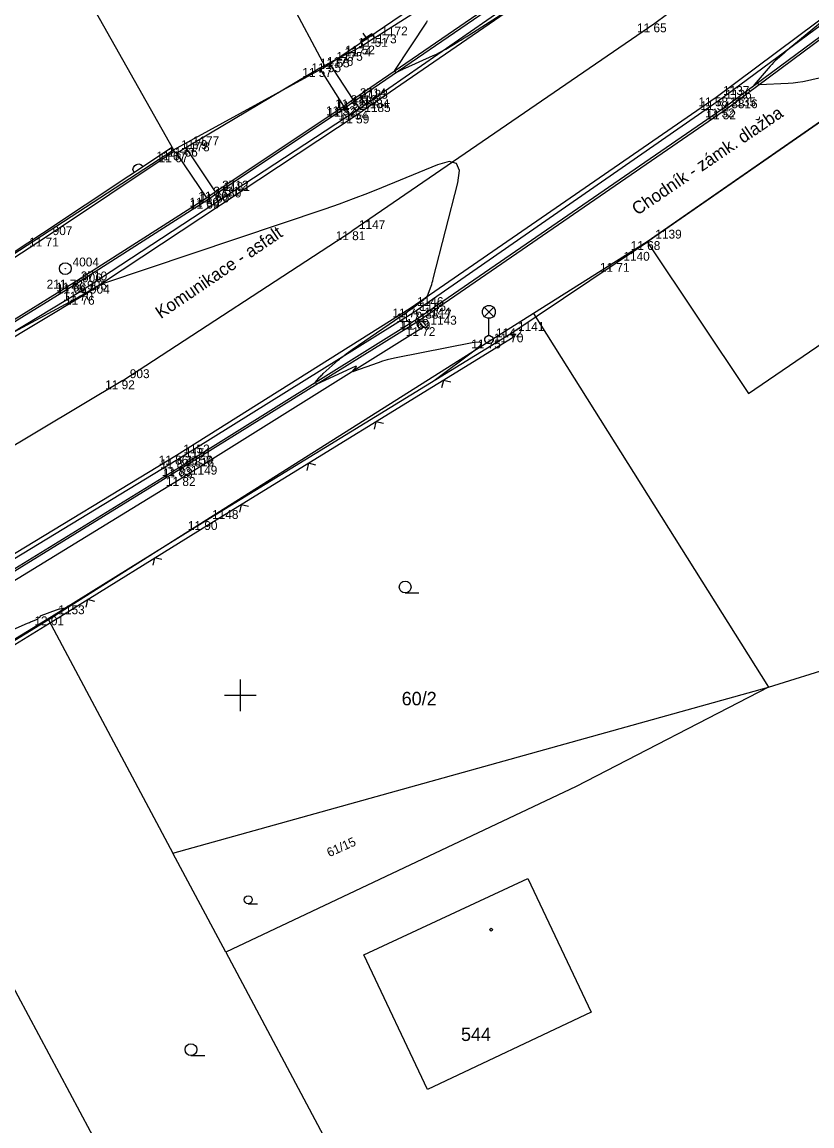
# Model space of a CAD drawing. Extents: x -703403 to -701924, y -1022520 to -1021856.
# Drawn here: x -703156.9 to -703131.93, y -1022113.61 to -1022078.73 of the extents above; entities that cross this region are included whole.
import ezdxf

# ---------------------------------------------------------------- set-up
doc = ezdxf.new("R2010")
doc.units = 0
for name, color, linetype in [('Ex_Major Contours', 7, 'Continuous'), ('Ex_Minor Contours', 7, 'Continuous'), ('Z_bodove_pole', 7, 'Continuous'), ('Z_bodove_pole_cisla', 7, 'Continuous'), ('Z_bodove_pole_vysky', 7, 'Continuous'), ('Z_body', 7, 'Continuous'), ('Z_body_cisla', 7, 'Continuous'), ('Z_body_vysky_redukovane', 7, 'Continuous'), ('Z_budova', 7, 'Continuous'), ('Z_hektometricka_sit', 7, 'Continuous'), ('Z_katastr_cisla_pozemkova', 7, 'Continuous'), ('Z_katastr_cisla_stavebni', 7, 'Continuous'), ('Z_katastr_hranice', 7, 'Continuous'), ('Z_katastr_vnitrni_kresba', 7, 'Continuous'), ('Z_katastr_znacky_budov', 7, 'Continuous'), ('Z_katastr_znacky_kultur', 7, 'Continuous'), ('Z_komunikace', 7, 'Continuous'), ('Z_komunikace_osa', 7, 'Continuous'), ('Z_obruba', 7, 'Continuous'), ('Z_ploty', 7, 'Continuous'), ('Z_ploty_znacky', 7, 'Continuous'), ('Z_popisy', 7, 'Continuous'), ('Z_site_vo_znaky', 7, 'Continuous'), ('Z_vstupy', 7, 'Continuous'), ('Z_zlabek', 7, 'Continuous')]:
    doc.layers.add(name, color=color, linetype=linetype)

# ---------------------------------------------------------------- blocks, each defined once
blk = doc.blocks.new('POINT_DISPLAY')
blk.add_line((0, 0), (0, 0))
blk = doc.blocks.new('Z34')
for p, q in [((-0.15, 1.02), (-0.05, 1.07)), ((-0.05, 1.07), (0.05, 1.07)), ((0.05, 1.07), (0.15, 1.02)), ((-0.2, 0.93), (-0.15, 1.02)), ((-0.2, 0.82), (-0.2, 0.93)), ((-0.15, 0.72), (-0.2, 0.82)), ((0.15, 0.72), (-0.15, 1.02)), ((0.15, 1.02), (-0.15, 0.72)), ((-0.05, 0.68), (-0.15, 0.72)), ((0.15, 0.72), (0.05, 0.68)), ((0.15, 1.02), (0.2, 0.93)), ((0.2, 0.82), (0.15, 0.72)), ((0.2, 0.93), (0.2, 0.82)), ((0.05, 0.68), (-0.05, 0.68)), ((0, 0.13), (0, 0.68)), ((-0.13, 0.03), (-0.1, 0.08)), ((-0.13, -0.03), (-0.13, 0.03)), ((-0.1, 0.08), (-0.08, 0.1)), ((-0.08, 0.1), (-0.03, 0.13)), ((-0.03, 0.13), (0.03, 0.13)), ((0.03, 0.13), (0.08, 0.1)), ((0.08, 0.1), (0.1, 0.08)), ((0.1, 0.08), (0.13, 0.03)), ((0.13, 0.03), (0.13, -0.03)), ((-0.1, -0.08), (-0.13, -0.03)), ((-0.08, -0.1), (-0.1, -0.08)), ((-0.03, -0.13), (-0.08, -0.1)), ((0.03, -0.13), (-0.03, -0.13)), ((0.08, -0.1), (0.03, -0.13)), ((0.1, -0.08), (0.08, -0.1)), ((0.13, -0.03), (0.1, -0.08))]:
    blk.add_line(p, q)
blk = doc.blocks.new('Z216')
for p, q in [((-0.17, 0), (-0.15, 0.1)), ((-0.15, 0.1), (-0.1, 0.15)), ((-0.1, 0.15), (-0.03, 0.17)), ((-0.03, 0.17), (0.03, 0.17)), ((0.03, 0.17), (0.1, 0.15)), ((0.1, 0.15), (0.15, 0.1)), ((0.15, 0.1), (0.17, 0))]:
    blk.add_line(p, q)
blk = doc.blocks.new('Z210')
blk.add_line((0, 0), (0, 0.17))
blk = doc.blocks.new('Z212')
for p, q in [((-0.17, 0.17), (0, 0)), ((0, 0), (0.17, 0.17))]:
    blk.add_line(p, q)
blk = doc.blocks.new('Z101')
for radius in [0.188, 0.0025]:
    blk.add_circle((0, 0), radius)

msp = doc.modelspace()

# ---------------------------------------------------------------- linework, layer by layer
at = {"layer": 'Ex_Major Contours'}
msp.add_lwpolyline([(-703160.826, -1022099.537), (-703156.725, -1022097.729), (-703156.693, -1022097.714), (-703156.66, -1022097.7), (-703156.627, -1022097.686), (-703156.594, -1022097.673), (-703156.405, -1022097.593), (-703156.401, -1022097.591), (-703156.398, -1022097.589), (-703156.396, -1022097.586), (-703156.394, -1022097.582), (-703156.388, -1022097.565), (-703156.386, -1022097.561), (-703156.384, -1022097.558), (-703156.381, -1022097.555), (-703156.377, -1022097.553), (-703156.334, -1022097.533), (-703156.33, -1022097.531), (-703156.326, -1022097.527), (-703156.323, -1022097.523), (-703156.32, -1022097.518), (-703156.313, -1022097.498), (-703156.31, -1022097.493), (-703156.307, -1022097.489), (-703156.303, -1022097.486), (-703156.298, -1022097.484), (-703155.803, -1022097.298), (-703155.776, -1022097.289), (-703155.749, -1022097.281), (-703155.722, -1022097.274), (-703155.695, -1022097.268), (-703155.529, -1022097.236)], dxfattribs=at)
at = {"layer": 'Ex_Minor Contours'}
for points in [[(-703144.09, -1022078.688), (-703144.112, -1022078.732), (-703145.121, -1022080.261), (-703145.122, -1022080.263), (-703145.121, -1022080.265), (-703145.091, -1022080.31), (-703145.087, -1022080.315), (-703145.082, -1022080.318), (-703145.076, -1022080.318), (-703145.069, -1022080.316), (-703144.907, -1022080.238), (-703144.878, -1022080.224), (-703144.848, -1022080.21), (-703144.819, -1022080.197), (-703144.789, -1022080.183), (-703143.9, -1022079.786), (-703143.799, -1022079.739), (-703143.7, -1022079.69), (-703143.603, -1022079.637), (-703143.507, -1022079.582), (-703143.127, -1022079.353), (-703143.032, -1022079.296), (-703142.937, -1022079.238), (-703142.843, -1022079.179), (-703142.749, -1022079.12), (-703141.527, -1022078.339)], [(-703131.658, -1022078.751), (-703132.569, -1022079.495), (-703132.629, -1022079.544), (-703132.687, -1022079.594), (-703132.746, -1022079.645), (-703132.803, -1022079.696), (-703133.032, -1022079.902), (-703133.089, -1022079.955), (-703133.143, -1022080.009), (-703133.196, -1022080.065), (-703133.247, -1022080.122), (-703133.756, -1022080.712), (-703133.766, -1022080.724), (-703133.767, -1022080.729), (-703133.762, -1022080.728), (-703133.749, -1022080.72), (-703133.66, -1022080.663), (-703133.654, -1022080.66), (-703133.648, -1022080.66), (-703133.643, -1022080.662), (-703133.639, -1022080.667), (-703133.621, -1022080.693), (-703133.617, -1022080.698), (-703133.611, -1022080.702), (-703133.605, -1022080.704), (-703133.597, -1022080.705), (-703132.684, -1022080.656), (-703132.529, -1022080.645), (-703132.376, -1022080.627), (-703132.223, -1022080.602), (-703132.072, -1022080.571), (-703130.282, -1022080.163)], [(-703143.868, -1022090.053), (-703142.572, -1022089.083), (-703142.416, -1022088.948), (-703142.38, -1022088.867), (-703142.465, -1022088.839), (-703142.669, -1022088.864), (-703145.069, -1022089.334), (-703145.215, -1022089.366), (-703145.359, -1022089.402), (-703145.501, -1022089.444), (-703145.642, -1022089.492), (-703146.42, -1022089.769), (-703146.445, -1022089.776), (-703146.457, -1022089.774), (-703146.454, -1022089.762), (-703146.438, -1022089.741), (-703146.347, -1022089.64), (-703146.331, -1022089.619), (-703146.329, -1022089.609), (-703146.34, -1022089.608), (-703146.364, -1022089.617), (-703147.579, -1022090.167), (-703147.584, -1022090.169), (-703147.588, -1022090.168), (-703147.591, -1022090.166), (-703147.594, -1022090.163), (-703147.61, -1022090.14), (-703147.616, -1022090.132), (-703147.624, -1022090.121), (-703147.626, -1022090.118), (-703147.626, -1022090.116), (-703147.626, -1022090.113), (-703147.624, -1022090.11), (-703147.483, -1022089.943), (-703147.458, -1022089.915), (-703147.432, -1022089.888), (-703147.405, -1022089.861), (-703147.378, -1022089.836), (-703146.901, -1022089.412), (-703146.867, -1022089.382), (-703146.832, -1022089.353), (-703146.796, -1022089.324), (-703146.76, -1022089.296), (-703146.615, -1022089.185), (-703146.578, -1022089.158), (-703146.541, -1022089.131), (-703146.504, -1022089.104), (-703146.467, -1022089.078), (-703144.725, -1022087.886), (-703144.67, -1022087.848), (-703144.615, -1022087.809), (-703144.561, -1022087.769), (-703144.507, -1022087.728), (-703144.2, -1022087.491), (-703144.164, -1022087.464), (-703144.117, -1022087.428), (-703144.105, -1022087.418), (-703144.096, -1022087.407), (-703144.088, -1022087.395), (-703144.082, -1022087.381), (-703143.969, -1022087.073), (-703143.949, -1022087.017), (-703143.93, -1022086.96), (-703143.913, -1022086.903), (-703143.898, -1022086.845), (-703143.119, -1022083.804), (-703143.07, -1022083.421), (-703143.162, -1022083.199), (-703143.394, -1022083.139), (-703143.767, -1022083.241), (-703145.538, -1022083.969), (-703145.982, -1022084.148), (-703146.429, -1022084.319), (-703146.879, -1022084.483), (-703147.331, -1022084.639), (-703154.325, -1022086.994), (-703154.396, -1022087.02), (-703154.466, -1022087.05), (-703154.534, -1022087.084), (-703154.6, -1022087.122), (-703154.862, -1022087.279), (-703154.928, -1022087.319), (-703154.994, -1022087.357), (-703155.061, -1022087.394), (-703155.128, -1022087.431), (-703157.158, -1022088.531)]]:
    msp.add_lwpolyline(points, dxfattribs=at)
at = {"layer": 'Z_budova'}
for p, q in [((-703147.19, -1022080.03), (-703147.48, -1022080.18)), ((-703146.92, -1022079.88), (-703147.19, -1022080.03)), ((-703147.48, -1022080.18), (-703151.72, -1022082.7)), ((-703131.25, -1022081.6), (-703137.1, -1022085.65)), ((-703152.17, -1022082.7), (-703152.09, -1022082.82)), ((-703152.02, -1022082.88), (-703152.09, -1022082.82)), ((-703151.72, -1022082.7), (-703152.02, -1022082.88))]:
    msp.add_line(p, q, dxfattribs=at)
at = {"layer": 'Z_hektometricka_sit'}
for p, q in [((-703150, -1022099.5), (-703150, -1022100.5)), ((-703150.5, -1022100), (-703149.5, -1022100))]:
    msp.add_line(p, q, dxfattribs=at)
at = {"layer": 'Z_katastr_hranice'}
for p, q in [((-703158.36, -1022071.67), (-703152.11, -1022082.77)), ((-703147.32, -1022080.14), (-703142.37, -1022076.77)), ((-703125.46, -1022077.57), (-703137.14, -1022085.67)), ((-703152.11, -1022082.77), (-703147.32, -1022080.14)), ((-703163.58, -1022090.23), (-703152.11, -1022082.77)), ((-703137.14, -1022085.67), (-703140.73, -1022087.94)), ((-703140.73, -1022087.94), (-703156.06, -1022097.62)), ((-703140.73, -1022087.94), (-703133.3, -1022099.75)), ((-703133.3, -1022099.75), (-703107.31, -1022091.54)), ((-703156.06, -1022097.62), (-703161.59, -1022100.99)), ((-703156.06, -1022097.62), (-703152.13, -1022104.99)), ((-703152.13, -1022104.99), (-703133.3, -1022099.75)), ((-703133.3, -1022099.75), (-703139.38, -1022102.89)), ((-703145.85, -1022130.32), (-703161.23, -1022101.68)), ((-703139.38, -1022102.89), (-703150.46, -1022108.12)), ((-703150.46, -1022108.12), (-703152.13, -1022104.99)), ((-703146.09, -1022108.21), (-703140.91, -1022105.79)), ((-703140.91, -1022105.79), (-703138.91, -1022110.02)), ((-703150.46, -1022108.12), (-703139.23, -1022129.2)), ((-703144.08, -1022112.46), (-703146.09, -1022108.21)), ((-703138.91, -1022110.02), (-703144.08, -1022112.46))]:
    msp.add_line(p, q, dxfattribs=at)
at = {"layer": 'Z_katastr_vnitrni_kresba'}
for p, q in [((-703153.31, -1022068.83), (-703147.32, -1022080.14)), ((-703133.94, -1022090.47), (-703122.15, -1022082.39)), ((-703137.14, -1022085.67), (-703133.94, -1022090.47))]:
    msp.add_line(p, q, dxfattribs=at)
at = {"layer": 'Z_katastr_znacky_budov'}
msp.add_circle((-703142.072, -1022107.41), 0.0437, dxfattribs=at)
at = {"layer": 'Z_katastr_znacky_kultur'}
for p, q in [((-703144.788, -1022096.77), (-703144.351, -1022096.77)), ((-703149.749, -1022106.59), (-703149.456, -1022106.59)), ((-703151.558, -1022111.39), (-703151.121, -1022111.39))]:
    msp.add_line(p, q, dxfattribs=at)
for centre, radius in [((-703144.788, -1022096.582), 0.187), ((-703149.749, -1022106.464), 0.126), ((-703151.558, -1022111.202), 0.187)]:
    msp.add_circle(centre, radius, dxfattribs=at)
at = {"layer": 'Z_komunikace'}
for p, q in [((-703146.3, -1022081.65), (-703136.98, -1022075.23)), ((-703127.27, -1022075.37), (-703134.96, -1022081.11)), ((-703134.96, -1022081.11), (-703144.63, -1022087.78)), ((-703154.98, -1022087.38), (-703146.3, -1022081.65)), ((-703154.98, -1022087.38), (-703163.14, -1022092.29)), ((-703144.63, -1022087.78), (-703152.02, -1022092.43)), ((-703152.02, -1022092.43), (-703159.7, -1022097.08))]:
    msp.add_line(p, q, dxfattribs=at)
at = {"layer": 'Z_komunikace_osa'}
for p, q in [((-703122.2, -1022067.83), (-703136.9, -1022078.77)), ((-703136.9, -1022078.77), (-703146.47, -1022085.34)), ((-703153.71, -1022090.05), (-703146.47, -1022085.34)), ((-703153.71, -1022090.05), (-703162.02, -1022095.02))]:
    msp.add_line(p, q, dxfattribs=at)
at = {"layer": 'Z_obruba'}
for p, q in [((-703146.44, -1022081.17), (-703137.22, -1022074.82)), ((-703146.34, -1022081.53), (-703137.09, -1022075.11)), ((-703127.16, -1022075.5), (-703134.9, -1022081.23)), ((-703134.71, -1022081.52), (-703127.03, -1022075.82)), ((-703150.79, -1022084.09), (-703146.73, -1022081.39)), ((-703146.73, -1022081.39), (-703146.44, -1022081.17)), ((-703134.9, -1022081.23), (-703144.55, -1022087.93)), ((-703146.34, -1022081.53), (-703155.06, -1022087.25)), ((-703144.37, -1022088.17), (-703134.71, -1022081.52)), ((-703151.07, -1022084.28), (-703150.79, -1022084.09)), ((-703155.26, -1022086.96), (-703151.07, -1022084.28)), ((-703162.73, -1022091.56), (-703155.26, -1022086.96)), ((-703155.06, -1022087.25), (-703163.2, -1022092.18)), ((-703144.55, -1022087.93), (-703151.97, -1022092.55)), ((-703151.88, -1022092.84), (-703144.37, -1022088.17)), ((-703151.97, -1022092.55), (-703159.62, -1022097.2)), ((-703159.01, -1022097.23), (-703151.88, -1022092.84))]:
    msp.add_line(p, q, dxfattribs=at)
at = {"layer": 'Z_ploty'}
for p, q in [((-703145.84, -1022079.1), (-703146.2, -1022079.34)), ((-703145.76, -1022079.23), (-703146.12, -1022079.47)), ((-703145.84, -1022079.1), (-703145.76, -1022079.23)), ((-703146.2, -1022079.34), (-703146.12, -1022079.47)), ((-703152.17, -1022082.7), (-703156.25, -1022085.41)), ((-703152.09, -1022082.82), (-703156.16, -1022085.54)), ((-703156.25, -1022085.41), (-703162.74, -1022089.65)), ((-703156.16, -1022085.54), (-703162.66, -1022089.77)), ((-703151.12, -1022094.5), (-703141.45, -1022088.57)), ((-703151.04, -1022094.63), (-703141.37, -1022088.69)), ((-703141.45, -1022088.57), (-703141.37, -1022088.69)), ((-703155.97, -1022097.51), (-703151.12, -1022094.5)), ((-703155.89, -1022097.64), (-703151.04, -1022094.63)), ((-703166.31, -1022103.85), (-703155.97, -1022097.51)), ((-703166.23, -1022103.97), (-703155.89, -1022097.64))]:
    msp.add_line(p, q, dxfattribs=at)
at = {"layer": 'Z_vstupy'}
for p, q in [((-703145.76, -1022079.23), (-703142.86, -1022077.38)), ((-703146.92, -1022079.88), (-703146.12, -1022079.47)), ((-703138.12, -1022086.34), (-703137.1, -1022085.65)), ((-703141.45, -1022088.57), (-703138.12, -1022086.34))]:
    msp.add_line(p, q, dxfattribs=at)
at = {"layer": 'Z_zlabek'}
for p, q in [((-703146.4, -1022081.23), (-703137.18, -1022074.88)), ((-703134.75, -1022081.46), (-703127.01, -1022075.72)), ((-703147.19, -1022080.03), (-703146.44, -1022081.17)), ((-703146.73, -1022081.39), (-703147.48, -1022080.18)), ((-703146.69, -1022081.44), (-703146.4, -1022081.23)), ((-703150.75, -1022084.15), (-703146.69, -1022081.44)), ((-703144.41, -1022088.11), (-703134.75, -1022081.46)), ((-703151.72, -1022082.7), (-703150.79, -1022084.09)), ((-703152.02, -1022082.88), (-703151.07, -1022084.28)), ((-703151.03, -1022084.34), (-703150.75, -1022084.15)), ((-703155.23, -1022087.02), (-703151.03, -1022084.34)), ((-703162.7, -1022091.61), (-703155.23, -1022087.02)), ((-703151.92, -1022092.79), (-703144.41, -1022088.11)), ((-703144.21, -1022088.37), (-703151.79, -1022093.11)), ((-703144.21, -1022088.37), (-703144.37, -1022088.17)), ((-703159.11, -1022097.21), (-703151.92, -1022092.79)), ((-703151.79, -1022093.11), (-703158.68, -1022097.33))]:
    msp.add_line(p, q, dxfattribs=at)

# ---------------------------------------------------------------- block references
at = {"layer": 'Z_bodove_pole'}
msp.add_blockref('Z101', (-703155.53, -1022086.52), dxfattribs=at)
at = {"layer": 'Z_body'}
for p in [(-703136.9, -1022078.77), (-703145.76, -1022079.23), (-703146.12, -1022079.47), (-703147.19, -1022080.03), (-703146.92, -1022079.88), (-703147.48, -1022080.18), (-703146.73, -1022081.39), (-703146.44, -1022081.17), (-703146.4, -1022081.23), (-703134.96, -1022081.11), (-703134.9, -1022081.23), (-703146.69, -1022081.44), (-703146.34, -1022081.53), (-703146.3, -1022081.65), (-703134.75, -1022081.46), (-703134.71, -1022081.52), (-703152.09, -1022082.82), (-703151.72, -1022082.7), (-703152.02, -1022082.88), (-703150.79, -1022084.09), (-703150.75, -1022084.15), (-703151.07, -1022084.28), (-703151.03, -1022084.34), (-703156.16, -1022085.54), (-703146.47, -1022085.34), (-703137.1, -1022085.65), (-703155.53, -1022086.52), (-703138.12, -1022086.34), (-703155.26, -1022086.96), (-703155.23, -1022087.02), (-703155.06, -1022087.25), (-703154.98, -1022087.38), (-703144.63, -1022087.78), (-703144.55, -1022087.93), (-703144.41, -1022088.11), (-703144.37, -1022088.17), (-703144.21, -1022088.37), (-703141.45, -1022088.57), (-703142.14, -1022088.76), (-703153.71, -1022090.05), (-703152.02, -1022092.43), (-703151.97, -1022092.55), (-703151.92, -1022092.79), (-703151.88, -1022092.84), (-703151.79, -1022093.11), (-703151.12, -1022094.5), (-703155.97, -1022097.51)]:
    msp.add_blockref('POINT_DISPLAY', p, dxfattribs=at)
at = {"layer": 'Z_ploty_znacky'}
for name, p, rotation in [('Z210', (-703146.02, -1022079.22), 33.3), ('Z216', (-703153.21, -1022083.39), 33.7), ('Z212', (-703143.58, -1022090.05), -148.40000000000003), ('Z212', (-703145.71, -1022091.36), -148.40000000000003), ('Z212', (-703147.84, -1022092.67), -148.40000000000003), ('Z212', (-703149.97, -1022093.98), -148.40000000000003), ('Z212', (-703152.71, -1022095.66), -148.20000000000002), ('Z212', (-703154.83, -1022096.98), -148.20000000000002)]:
    msp.add_blockref(name, p, dxfattribs=dict(at, rotation=rotation))
at = {"layer": 'Z_site_vo_znaky'}
msp.add_blockref('Z34', (-703142.14, -1022088.76), dxfattribs=at)

# ---------------------------------------------------------------- texts
at = {"layer": 'Z_bodove_pole_cisla'}
msp.add_text('4004', height=0.28, dxfattribs=at).set_placement((-703155.3, -1022086.45))
at = {"layer": 'Z_bodove_pole_vysky'}
msp.add_text('211,72', height=0.28, dxfattribs=at).set_placement((-703156.12, -1022087.15))
at = {"layer": 'Z_body_cisla'}
for s, p in [('1172', (-703145.54, -1022079.15)), ('1173', (-703145.89, -1022079.4)), ('1175', (-703146.96, -1022079.95)), ('1174', (-703146.7, -1022079.81)), ('1176', (-703147.26, -1022080.11)), ('3713', (-703146.51, -1022081.32)), ('1182', (-703146.46, -1022081.36)), ('3714', (-703146.22, -1022081.1)), ('1183', (-703146.17, -1022081.15)), ('1137', (-703134.74, -1022081.03)), ('1136', (-703134.67, -1022081.15)), ('1184', (-703146.12, -1022081.45)), ('1185', (-703146.08, -1022081.57)), ('1135', (-703134.53, -1022081.39)), ('3816', (-703134.48, -1022081.45)), ('1179', (-703151.87, -1022082.74)), ('1177', (-703151.5, -1022082.62)), ('1178', (-703151.8, -1022082.81)), ('3712', (-703150.57, -1022084.02)), ('1181', (-703150.53, -1022084.07)), ('3711', (-703150.85, -1022084.21)), ('1180', (-703150.8, -1022084.27)), ('907', (-703155.93, -1022085.46)), ('1147', (-703146.25, -1022085.27)), ('1139', (-703136.88, -1022085.57)), ('1140', (-703137.89, -1022086.27)), ('3710', (-703155.04, -1022086.89)), ('906', (-703155, -1022086.95)), ('905', (-703154.84, -1022087.18)), ('904', (-703154.75, -1022087.31)), ('1146', (-703144.41, -1022087.7)), ('1145', (-703144.33, -1022087.86)), ('1144', (-703144.18, -1022088.03)), ('3817', (-703144.15, -1022088.1)), ('1143', (-703143.99, -1022088.29)), ('1142', (-703141.92, -1022088.69)), ('1141', (-703141.22, -1022088.49)), ('903', (-703153.49, -1022089.98)), ('1152', (-703151.8, -1022092.36)), ('1151', (-703151.75, -1022092.48)), ('1150', (-703151.7, -1022092.71)), ('3818', (-703151.66, -1022092.77)), ('1149', (-703151.56, -1022093.03)), ('1148', (-703150.89, -1022094.43)), ('1153', (-703155.75, -1022097.44))]:
    msp.add_text(s, height=0.28, dxfattribs=at).set_placement(p)
at = {"layer": 'Z_body_vysky_redukovane'}
for s, p in [('11 65', (-703137.46, -1022079.05)), ('11 51', (-703146.273, -1022079.51)), ('11 52', (-703146.68, -1022079.75)), ('11 55', (-703147.75, -1022080.31)), ('11 55', (-703147.48, -1022080.16)), ('11 57', (-703148.04, -1022080.46)), ('11 52', (-703147.29, -1022081.67)), ('11 52', (-703147, -1022081.45)), ('11 52', (-703146.96, -1022081.51)), ('11 58', (-703135.52, -1022081.39)), ('11 54', (-703135.46, -1022081.51)), ('11 52', (-703147.25, -1022081.72)), ('11 54', (-703146.9, -1022081.81)), ('11 59', (-703146.86, -1022081.93)), ('11 52', (-703135.31, -1022081.74)), ('11 52', (-703135.27, -1022081.8)), ('11 67', (-703152.65, -1022083.1)), ('11 66', (-703152.28, -1022082.98)), ('11 67', (-703152.58, -1022083.16)), ('11 60', (-703151.327, -1022084.37)), ('11 60', (-703151.287, -1022084.43)), ('11 60', (-703151.607, -1022084.56)), ('11 59', (-703151.59, -1022084.62)), ('11 71', (-703156.673, -1022085.82)), ('11 81', (-703146.983, -1022085.62)), ('11 68', (-703137.66, -1022085.93)), ('11 71', (-703138.633, -1022086.62)), ('11 66', (-703155.82, -1022087.24)), ('11 66', (-703155.79, -1022087.3)), ('11 70', (-703155.597, -1022087.53)), ('11 76', (-703155.54, -1022087.66)), ('11 76', (-703145.19, -1022088.06)), ('11 71', (-703145.063, -1022088.21)), ('11 69', (-703144.97, -1022088.39)), ('11 69', (-703144.93, -1022088.45)), ('11 72', (-703144.77, -1022088.65)), ('11 70', (-703141.987, -1022088.85)), ('11 75', (-703142.7, -1022089.04)), ('11 92', (-703154.27, -1022090.33)), ('11 86', (-703152.58, -1022092.71)), ('11 84', (-703152.53, -1022092.83)), ('11 83', (-703152.48, -1022093.07)), ('11 83', (-703152.44, -1022093.12)), ('11 82', (-703152.35, -1022093.39)), ('11 90', (-703151.657, -1022094.78)), ('12 01', (-703156.507, -1022097.79))]:
    msp.add_text(s, height=0.28, dxfattribs=at).set_placement(p)
at = {"layer": 'Z_katastr_cisla_pozemkova'}
msp.add_text('60/2', height=0.425, dxfattribs=at).set_placement((-703144.898, -1022100.32))
msp.add_text('61/15', height=0.285, rotation=24, dxfattribs=at).set_placement((-703147.186, -1022105.122))
at = {"layer": 'Z_katastr_cisla_stavebni'}
msp.add_text('544', height=0.425, dxfattribs=at).set_placement((-703143.023, -1022110.929))
at = {"layer": 'Z_popisy'}
for s, p in [('Chodník - zámk. dlažba', (-703137.45, -1022084.85)), ('Komunikace - asfalt', (-703152.51, -1022088.12))]:
    msp.add_text(s, height=0.4, rotation=34.2, dxfattribs=at).set_placement(p)

doc.saveas('drawing.dxf')
